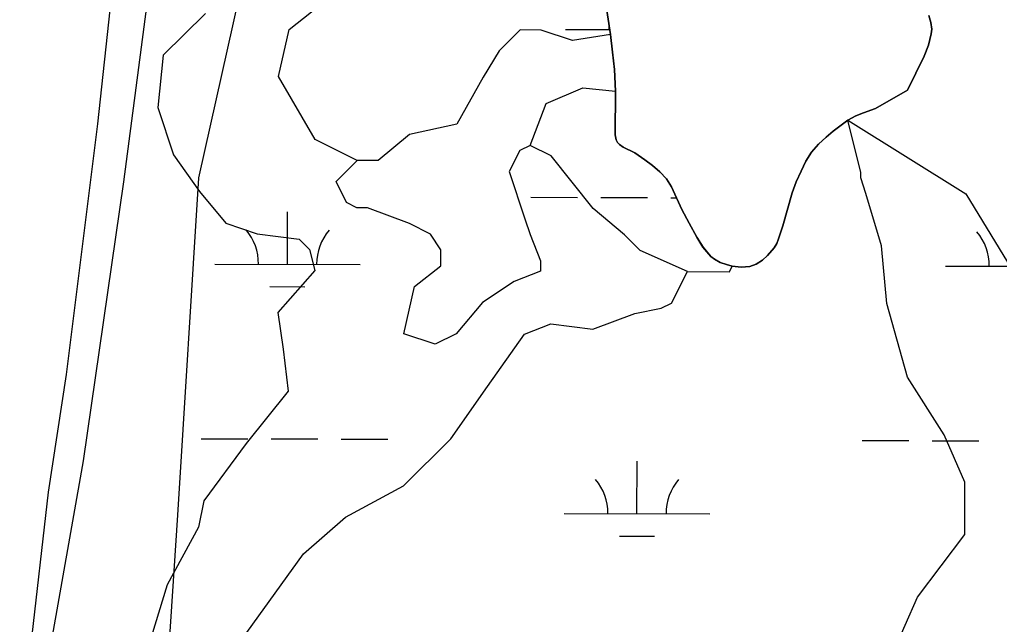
# Model space of a CAD drawing. Extents: x 3161615 to 3199515, y 867541 to 892976.
# Drawn here: x 3177109 to 3177782, y 875673 to 876089 of the extents above; entities that cross this region are included whole.
import ezdxf

# ---------------------------------------------------------------- set-up
doc = ezdxf.new("R2010")
doc.units = 0
for name, color, linetype in [('V-LEVE-TOET', 7, 'Continuous'), ('V-SITE-VEGE', 7, 'Continuous'), ('V-TOPO-SHOR', 7, 'Continuous'), ('V-WETL-SWMP', 7, 'Continuous')]:
    doc.layers.add(name, color=color, linetype=linetype)

msp = doc.modelspace()

# ---------------------------------------------------------------- linework, layer by layer
at = {"layer": 'V-LEVE-TOET'}
msp.add_lwpolyline([(3177122.02, 875612.02), (3177152.72, 875785.58), (3177180.28, 875977.44), (3177208.22, 876190.63)], dxfattribs=at)
at = {"layer": 'V-SITE-VEGE'}
for p, q in [((3177172.89, 876116.8), (3177162.28, 876017.34)), ((3177514.45, 876078.59), (3177511.4, 876099.72)), ((3177733.26, 876091.71), (3177734.62, 876087.01)), ((3177734.62, 876087.01), (3177735.17, 876082.26)), ((3177734.88, 876079.17), (3177732.86, 876071.38)), ((3177735.17, 876082.26), (3177734.88, 876079.17)), ((3177515.96, 876066.62), (3177514.45, 876078.59)), ((3177517.26, 876054.61), (3177515.96, 876066.62)), ((3177732.86, 876071.38), (3177729.87, 876063.84)), ((3177729.87, 876063.84), (3177718.62, 876040.45)), ((3177517.97, 876039.65), (3177517.26, 876054.61)), ((3177517.85, 876009.77), (3177517.97, 876039.65)), ((3177718.62, 876040.45), (3177696.5, 876027.74)), ((3177696.5, 876027.74), (3177688.2, 876024.82)), ((3177677.65, 876019.82), (3177667.57, 876012.23)), ((3177683.03, 876022.84), (3177677.65, 876019.82)), ((3177688.2, 876024.82), (3177683.03, 876022.84)), ((3177162.28, 876017.34), (3177140.8, 875845.08)), ((3177667.57, 876012.23), (3177662.65, 876008.13)), ((3177518.53, 876006.2), (3177517.85, 876009.77)), ((3177519.38, 876004.57), (3177518.53, 876006.2)), ((3177662.65, 876008.13), (3177657.36, 876003.31)), ((3177520.63, 876003.14), (3177519.38, 876004.57)), ((3177523.23, 876001.32), (3177520.63, 876003.14)), ((3177531.33, 875997.31), (3177523.23, 876001.32)), ((3177657.36, 876003.31), (3177652.65, 875997.91)), ((3177538.09, 875992.62), (3177531.33, 875997.31)), ((3177543.3, 875988.63), (3177538.09, 875992.62)), ((3177648.7, 875991.54), (3177645.46, 875984.8)), ((3177652.65, 875997.91), (3177648.7, 875991.54)), ((3177548.33, 875984.37), (3177543.3, 875988.63)), ((3177645.46, 875984.8), (3177642.16, 875977.45)), ((3177552.91, 875979.51), (3177548.33, 875984.37)), ((3177556.56, 875973.95), (3177552.91, 875979.51)), ((3177563.64, 875958.49), (3177556.56, 875973.95)), ((3177642.16, 875977.45), (3177639.36, 875969.93)), ((3177639.36, 875969.93), (3177632.81, 875947.13)), ((3177568.59, 875948.94), (3177563.64, 875958.49)), ((3177573.75, 875939.47), (3177568.59, 875948.94)), ((3177632.81, 875947.13), (3177629.99, 875938.17)), ((3177578.08, 875932.56), (3177573.75, 875939.47)), ((3177629.99, 875938.17), (3177628.68, 875935.03)), ((3177583.49, 875926.17), (3177578.08, 875932.56)), ((3177626.95, 875932.14), (3177622.44, 875926.87)), ((3177628.68, 875935.03), (3177626.95, 875932.14)), ((3177585.87, 875924.2), (3177583.49, 875926.17)), ((3177589.88, 875922.09), (3177585.87, 875924.2)), ((3177622.44, 875926.87), (3177618.84, 875923.58)), ((3177594.19, 875920.56), (3177589.88, 875922.09)), ((3177598.15, 875919.51), (3177594.19, 875920.56)), ((3177604.23, 875918.78), (3177598.15, 875919.51)), ((3177610.22, 875919.28), (3177604.23, 875918.78)), ((3177614.7, 875920.8), (3177610.22, 875919.28)), ((3177618.84, 875923.58), (3177614.7, 875920.8)), ((3177140.8, 875845.08), (3177128.3, 875764.05)), ((3177128.3, 875764.05), (3177108.76, 875591.5))]:
    msp.add_line(p, q, dxfattribs=at)
at = {"layer": 'V-TOPO-SHOR'}
for points in [[(3177514.45, 876078.59), (3177488.51, 876074.51), (3177466.91, 876081.77), (3177452.49, 876081.81), (3177438.04, 876067.44), (3177427.18, 876049.45), (3177409.07, 876017.07), (3177376.62, 876009.95), (3177354.95, 875991.99), (3177340.53, 875992.03), (3177311.75, 876006.53), (3177286.64, 876049.84), (3177293.94, 876082.25), (3177330.05, 876110.98)], [(3177511.4, 876099.72), (3177514.45, 876078.59), (3177515.96, 876066.62), (3177517.26, 876054.61), (3177517.97, 876039.65), (3177517.85, 876009.77), (3177518.54, 876006.2), (3177519.38, 876004.57), (3177520.63, 876003.14), (3177523.23, 876001.32), (3177531.33, 875997.31), (3177538.09, 875992.62), (3177543.3, 875988.63), (3177548.33, 875984.37), (3177552.91, 875979.51), (3177556.56, 875973.95), (3177563.64, 875958.49), (3177568.59, 875948.94), (3177573.75, 875939.47), (3177578.09, 875932.56), (3177583.48, 875926.17), (3177585.87, 875924.2), (3177589.88, 875922.09), (3177594.19, 875920.56), (3177598.15, 875919.5), (3177604.23, 875918.78), (3177610.22, 875919.28), (3177614.7, 875920.8), (3177618.84, 875923.58), (3177622.44, 875926.87), (3177626.95, 875932.14), (3177628.68, 875935.03), (3177629.99, 875938.17), (3177632.81, 875947.13), (3177639.36, 875969.93), (3177642.16, 875977.45), (3177645.46, 875984.8), (3177648.7, 875991.54), (3177652.65, 875997.91), (3177657.36, 876003.31), (3177662.65, 876008.13), (3177667.57, 876012.23), (3177677.65, 876019.82), (3177683.03, 876022.84), (3177688.2, 876024.82), (3177696.5, 876027.74), (3177718.62, 876040.45)], [(3177236.31, 876093.22), (3177207.4, 876064.47), (3177203.7, 876028.45), (3177214.42, 875995.98), (3177232.37, 875970.71), (3177250.32, 875949.04), (3177271.93, 875941.77), (3177300.74, 875938.09), (3177307.93, 875930.86), (3177311.5, 875916.43), (3177286.19, 875887.68), (3177289.73, 875862.44), (3177293.25, 875833.6), (3177264.32, 875797.65), (3177235.38, 875758.09), (3177231.73, 875740.08), (3177210, 875700.5), (3177199.09, 875664.49)], [(3177718.62, 876040.45), (3177729.87, 876063.84), (3177732.86, 876071.38), (3177734.88, 876079.16), (3177735.17, 876082.26), (3177734.62, 876087.01), (3177733.26, 876091.71)], [(3177459.48, 876002.51), (3177470.37, 876031.31), (3177495.63, 876042.05), (3177517.97, 876039.65)], [(3177504.46, 875324.91), (3177569.51, 875393.19), (3177602.09, 875447.16), (3177616.62, 875486.76), (3177663.58, 875529.87), (3177699.69, 875555), (3177703.36, 875580.21), (3177699.91, 875634.28), (3177725.29, 875691.87), (3177757.85, 875735.02), (3177757.9, 875753.04), (3177757.95, 875771.06), (3177743.62, 875803.53), (3177718.5, 875843.24), (3177704.23, 875893.73), (3177700.74, 875933.38), (3177690.02, 875969.44), (3177686.45, 875980.26), (3177686.46, 875983.87), (3177677.65, 876019.82)], [(3177677.65, 876019.82), (3177758.49, 875969.25), (3177787.19, 875922.33), (3177812.4, 875915.05), (3177862.79, 875893.29), (3177927.63, 875885.9), (3177978.12, 875900.18), (3178039.43, 875918.03), (3178079.05, 875910.71), (3178147.46, 875888.9), (3178169.07, 875881.63), (3178237.43, 875845.41), (3178269.78, 875812.88), (3178284.17, 875805.64), (3178309.41, 875809.17)], [(3177249.49, 875646.33), (3177303.75, 875721.86), (3177332.65, 875747.01), (3177372.35, 875768.52), (3177404.87, 875800.86), (3177430.2, 875836.83), (3177455.52, 875872.79), (3177473.56, 875879.95), (3177502.38, 875876.27), (3177531.24, 875887), (3177549.26, 875890.55), (3177556.48, 875894.14), (3177567.35, 875915.73), (3177534.96, 875930.23), (3177524.18, 875941.07), (3177502.61, 875959.15), (3177473.88, 875995.27), (3177459.48, 876002.51), (3177452.27, 875998.93), (3177445.02, 875984.54), (3177455.74, 875952.07), (3177459.31, 875941.25), (3177466.47, 875923.21), (3177466.45, 875916.01), (3177448.41, 875908.85), (3177426.75, 875894.49), (3177408.67, 875872.92), (3177394.24, 875865.76), (3177372.64, 875873.02), (3177379.93, 875905.43), (3177397.99, 875919.8), (3177398.02, 875930.61), (3177390.85, 875941.44), (3177376.45, 875948.69), (3177347.65, 875959.58), (3177340.44, 875959.6), (3177333.25, 875963.22), (3177333.25, 875963.22), (3177326.08, 875977.66), (3177340.53, 875992.03)], [(3177567.35, 875915.73), (3177596.18, 875915.65), (3177598.15, 875919.5)]]:
    msp.add_lwpolyline(points, dxfattribs=at)
at = {"layer": 'V-WETL-SWMP'}
for p, q in [((3177231.89, 875980.12), (3177260.84, 876110.46)), ((3177511.4, 876099.73), (3177514.46, 876078.59)), ((3177734.63, 876087.01), (3177733.27, 876091.71)), ((3177735.17, 876082.26), (3177734.63, 876087.01)), ((3177483.65, 876082.16), (3177513.96, 876082.07)), ((3177732.86, 876071.38), (3177734.88, 876079.17)), ((3177734.88, 876079.17), (3177735.17, 876082.26)), ((3177514.46, 876078.59), (3177515.97, 876066.62)), ((3177515.97, 876066.62), (3177517.26, 876054.61)), ((3177729.87, 876063.84), (3177732.86, 876071.38)), ((3177718.62, 876040.45), (3177729.87, 876063.84)), ((3177517.26, 876054.61), (3177517.97, 876039.66)), ((3177517.97, 876039.66), (3177517.85, 876009.77)), ((3177696.5, 876027.74), (3177718.62, 876040.45)), ((3177688.2, 876024.83), (3177696.5, 876027.74)), ((3177667.57, 876012.23), (3177677.65, 876019.82)), ((3177677.65, 876019.82), (3177683.04, 876022.84)), ((3177683.04, 876022.84), (3177688.2, 876024.83)), ((3177662.65, 876008.13), (3177667.57, 876012.23)), ((3177517.85, 876009.77), (3177518.54, 876006.21)), ((3177518.54, 876006.21), (3177519.39, 876004.57)), ((3177657.37, 876003.31), (3177662.65, 876008.13)), ((3177519.39, 876004.57), (3177520.63, 876003.15)), ((3177520.63, 876003.15), (3177523.23, 876001.32)), ((3177523.23, 876001.32), (3177531.34, 875997.31)), ((3177652.65, 875997.91), (3177657.37, 876003.31)), ((3177531.34, 875997.31), (3177538.09, 875992.62)), ((3177538.09, 875992.62), (3177543.31, 875988.64)), ((3177645.47, 875984.81), (3177648.7, 875991.54)), ((3177648.7, 875991.54), (3177652.65, 875997.91)), ((3177543.31, 875988.64), (3177548.33, 875984.37)), ((3177642.17, 875977.46), (3177645.47, 875984.81)), ((3177217.42, 875748.42), (3177231.89, 875980.12)), ((3177548.33, 875984.37), (3177552.92, 875979.52)), ((3177552.92, 875979.52), (3177556.56, 875973.95)), ((3177556.56, 875973.95), (3177563.64, 875958.49)), ((3177639.36, 875969.93), (3177642.17, 875977.46)), ((3177459.93, 875966.79), (3177491.93, 875966.7)), ((3177507.93, 875966.66), (3177539.93, 875966.57)), ((3177555.93, 875966.52), (3177559.97, 875966.51)), ((3177632.82, 875947.14), (3177639.36, 875969.93)), ((3177563.64, 875958.49), (3177568.59, 875948.94)), ((3177292.73, 875920.82), (3177292.83, 875956.82)), ((3177568.59, 875948.94), (3177573.75, 875939.47)), ((3177629.99, 875938.17), (3177632.82, 875947.14)), ((3177573.75, 875939.47), (3177578.09, 875932.56)), ((3177628.69, 875935.03), (3177629.99, 875938.17)), ((3177578.09, 875932.56), (3177583.49, 875926.18)), ((3177622.44, 875926.88), (3177626.96, 875932.14)), ((3177626.96, 875932.14), (3177628.69, 875935.03)), ((3177583.49, 875926.18), (3177585.88, 875924.2)), ((3177585.88, 875924.2), (3177589.88, 875922.1)), ((3177618.84, 875923.58), (3177622.44, 875926.88)), ((3177242.73, 875920.96), (3177342.73, 875920.68)), ((3177589.88, 875922.1), (3177594.19, 875920.56)), ((3177594.19, 875920.56), (3177598.16, 875919.51)), ((3177598.16, 875919.51), (3177604.24, 875918.78)), ((3177604.24, 875918.78), (3177610.22, 875919.28)), ((3177610.22, 875919.28), (3177614.7, 875920.81)), ((3177614.7, 875920.81), (3177618.84, 875923.58)), ((3177744.64, 875919.57), (3177844.64, 875919.3)), ((3177280.69, 875905.42), (3177304.69, 875905.36)), ((3177233.56, 875800.91), (3177265.56, 875800.82)), ((3177281.56, 875800.78), (3177313.56, 875800.69)), ((3177329.56, 875800.65), (3177361.56, 875800.56)), ((3177687.47, 875799.66), (3177719.46, 875799.57)), ((3177735.46, 875799.53), (3177767.46, 875799.44)), ((3177532.73, 875749.34), (3177532.83, 875785.34)), ((3177482.73, 875749.48), (3177582.73, 875749.21)), ((3177202.95, 875531.2), (3177217.42, 875748.42)), ((3177520.69, 875733.95), (3177544.69, 875733.88))]:
    msp.add_line(p, q, dxfattribs=at)
for centre, start, end in [((3177478.41, 876082.65), 359.06985, 2.92993), ((3177237.49, 875921.45), 359.06985, 40.61351), ((3177347.98, 875921.14), 139.06985, 180.61351), ((3177739.4, 875920.06), 359.06985, 40.61351), ((3177477.49, 875749.97), 359.06985, 40.61351), ((3177587.98, 875749.67), 139.06985, 180.61351)]:
    msp.add_arc(centre, 35.25, start, end, dxfattribs=at)

doc.saveas('drawing.dxf')
